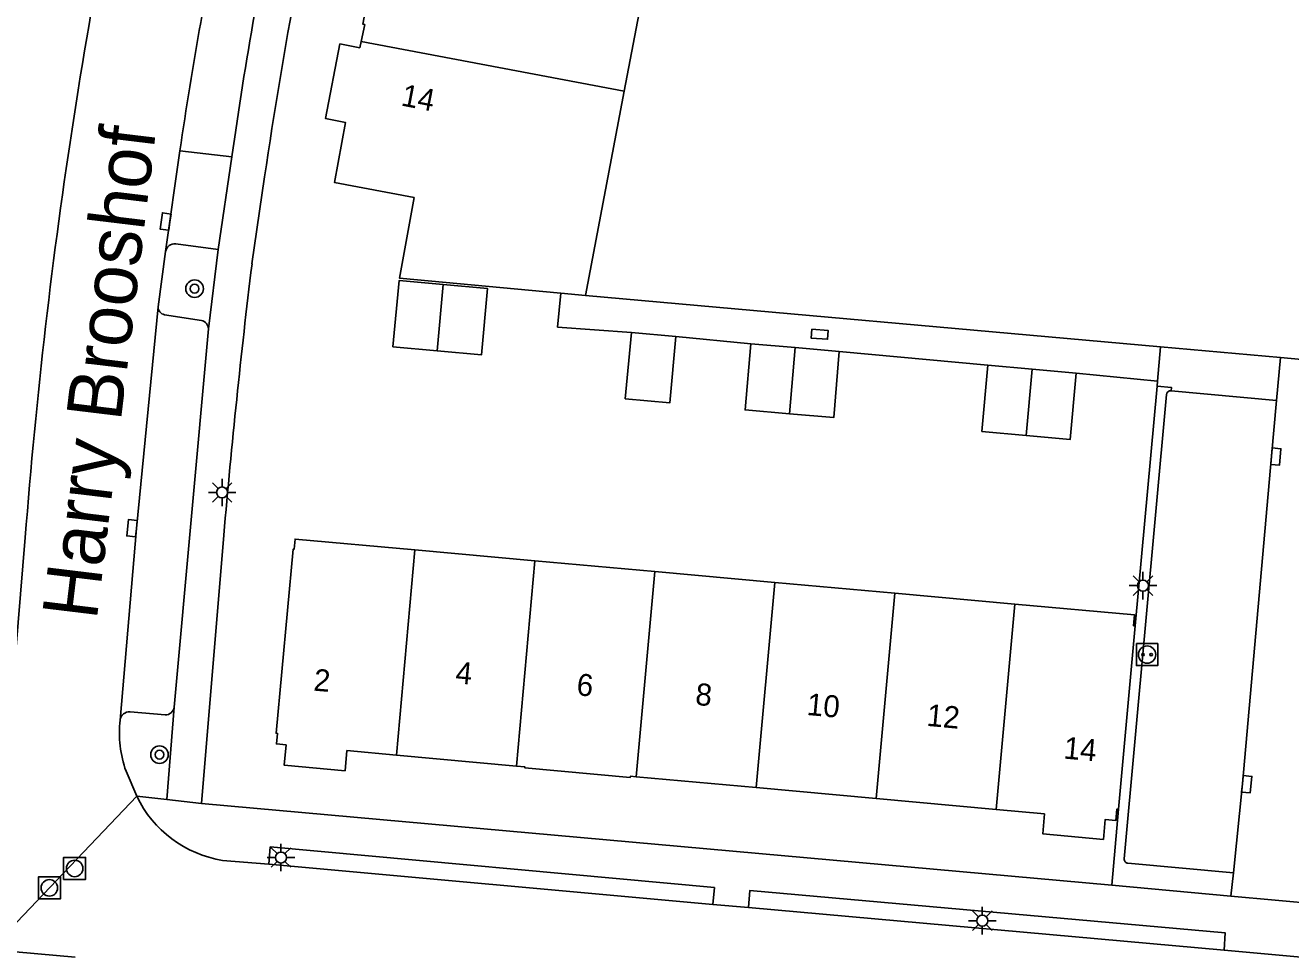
# Model space of a CAD drawing. Extents: x 131000 to 133013, y 393000 to 396501.
# Drawn here: x 132636.7 to 132694.2, y 394424.1 to 394466.3 of the extents above; entities that cross this region are included whole.
import ezdxf

# ---------------------------------------------------------------- set-up
doc = ezdxf.new("R2010")
doc.units = 0
for name, color, linetype in [('gg-afsc-hekwerk', 7, 'Continuous'), ('gg-anno-huisnummerreeks BGT', 7, 'Continuous'), ('gg-anno-openbare ruimte label', 7, 'Continuous'), ('gg-bbg-bijgebouw', 7, 'Continuous'), ('gg-bbg-hoofdgebouw', 7, 'Continuous'), ('gg-bbg-tussenscheiding', 7, 'Continuous'), ('gg-knt-verharding', 7, 'Continuous'), ('gg-knt-verharding nz', 7, 'Continuous'), ('gt-grn-weggrens', 7, 'Continuous'), ('gt-symb-boom', 7, 'Continuous'), ('gt-symb-kolk', 7, 'Continuous'), ('gt-symb-kolk center center', 7, 'Continuous'), ('gt-symb-laadpunt elektrisch vervoer', 7, 'Continuous'), ('gt-symb-lichtmast', 7, 'Continuous'), ('gt-symb-rioolschacht', 7, 'Continuous')]:
    doc.layers.add(name, color=color, linetype=linetype)

# ---------------------------------------------------------------- blocks, each defined once
blk = doc.blocks.new('gt0-LMAST')
at = {"layer": 'gt-symb-lichtmast'}
for p, q in [((-0.005, 0.246), (-0.005, 0.621)), ((-0.182, 0.173), (-0.447, 0.438)), ((0.172, 0.173), (0.437, 0.438)), ((-0.255, -0.004), (-0.63, -0.004)), ((-0.182, -0.181), (-0.447, -0.446)), ((-0.005, -0.254), (-0.005, -0.629)), ((0.437, -0.446), (0.172, -0.181)), ((0.245, -0.004), (0.62, -0.004))]:
    blk.add_line(p, q, dxfattribs=at)
blk.add_circle((-0.005, -0.004), 0.25, dxfattribs=at)
blk = doc.blocks.new('gt0-LEV')
at = {"layer": 'gt-symb-laadpunt elektrisch vervoer'}
blk.add_lwpolyline([(-0.486, 0.501), (0.486, 0.501), (0.486, -0.499), (-0.486, -0.499)], close=True, dxfattribs=at)
for centre, radius in [((0, 0), 0.393), ((-0.186, 0), 0.0566), ((0.186, 0), 0.0566)]:
    blk.add_circle(centre, radius, dxfattribs=at)
blk = doc.blocks.new('gt0-KOLK')
at = {"layer": 'gt-symb-kolk'}
blk.add_lwpolyline([(0, 0), (0.375, 0), (0.375, 0.4), (-0.375, 0.4), (-0.375, 0), (0, 0)], dxfattribs=at)
blk = doc.blocks.new('gt0-KOLKCC')
at = {"layer": 'gt-symb-kolk center center'}
blk.add_lwpolyline([(-0.375, 0.2), (0.375, 0.2), (0.375, -0.2), (-0.375, -0.2)], close=True, dxfattribs=at)
blk = doc.blocks.new('gt0-BOOM')
at = {"layer": 'gt-symb-boom'}
for radius in [0.4, 0.2]:
    blk.add_circle((0, 0), radius, dxfattribs=at)
blk = doc.blocks.new('gt0-RS')
at = {"layer": 'gt-symb-rioolschacht'}
blk.add_lwpolyline([(-0.5, -0.5), (0.5, -0.5), (0.5, 0.5), (-0.5, 0.5)], close=True, dxfattribs=at)
blk.add_circle((0, 0), 0.375, dxfattribs=at)

msp = doc.modelspace()

# ---------------------------------------------------------------- linework, layer by layer
at = {"layer": 'gg-afsc-hekwerk'}
for p, q in [((132662.153, 394453.997), (132688.303, 394451.657)), ((132669.674, 394451.802), (132666.256, 394452.127)), ((132680.449, 394450.833), (132673.685, 394451.454)), ((132688.303, 394451.657), (132693.753, 394451.169)), ((132693.753, 394451.169), (132699.81, 394450.627)), ((132688.163, 394450.097), (132684.466, 394450.47))]:
    msp.add_line(p, q, dxfattribs=at)
msp.add_lwpolyline([(132664.243, 394452.316), (132660.884, 394452.559), (132661.028, 394454.102)], dxfattribs=at)
msp.add_arc((132981.34, 394414.499), 336.845, 173.02009, 175.12927, dxfattribs=at)
at = {"layer": 'gg-bbg-bijgebouw'}
for p, q in [((132664.243, 394452.316), (132666.256, 394452.127)), ((132655.411, 394451.481), (132653.4, 394451.666)), ((132669.674, 394451.802), (132671.68, 394451.628)), ((132671.68, 394451.628), (132673.685, 394451.454)), ((132680.449, 394450.833), (132682.457, 394450.652)), ((132684.466, 394450.47), (132682.457, 394450.652))]:
    msp.add_line(p, q, dxfattribs=at)
for points in [[(132653.4, 394451.666), (132653.677, 394454.671), (132655.689, 394454.492)], [(132655.689, 394454.492), (132657.701, 394454.312), (132657.423, 394451.295), (132655.411, 394451.481)], [(132666.256, 394452.127), (132665.987, 394449.112), (132663.96, 394449.302), (132664.243, 394452.316)], [(132671.427, 394448.618), (132669.413, 394448.793), (132669.674, 394451.802)], [(132673.685, 394451.454), (132673.44, 394448.444), (132671.427, 394448.618)], [(132682.185, 394447.633), (132680.176, 394447.815), (132680.449, 394450.833)], [(132682.185, 394447.633), (132684.193, 394447.452), (132684.466, 394450.47)]]:
    msp.add_lwpolyline(points, dxfattribs=at)
at = {"layer": 'gg-bbg-hoofdgebouw'}
for p, q in [((132663.913, 394463.284), (132662.153, 394453.997)), ((132662.153, 394453.997), (132661.028, 394454.102)), ((132659.855, 394441.93), (132654.401, 394442.423)), ((132665.308, 394441.437), (132659.855, 394441.93)), ((132670.761, 394440.944), (132665.308, 394441.437)), ((132676.214, 394440.451), (132670.761, 394440.944)), ((132681.668, 394439.958), (132676.214, 394440.451)), ((132686.389, 394430.628), (132687.143, 394438.966)), ((132659.01, 394432.592), (132653.558, 394433.092)), ((132664.464, 394432.106), (132669.917, 394431.611)), ((132669.917, 394431.611), (132675.37, 394431.115)), ((132675.37, 394431.115), (132680.823, 394430.619))]:
    msp.add_line(p, q, dxfattribs=at)
for points in [[(132651.952, 394465.555), (132652.114, 394466.321), (132652.035, 394466.336), (132653.021, 394471.517), (132653.1, 394471.502), (132653.201, 394472.033), (132656.914, 394471.326), (132657.501, 394474.411), (132663.379, 394473.242), (132662.796, 394470.167), (132665.134, 394469.724), (132663.913, 394463.284)], [(132661.028, 394454.102), (132653.69, 394454.788), (132654.36, 394458.448), (132650.739, 394459.139), (132651.24, 394461.87), (132650.332, 394462.05), (132650.988, 394465.441), (132651.891, 394465.266), (132651.952, 394465.555)], [(132653.558, 394433.092), (132651.306, 394433.298), (132651.227, 394432.383), (132648.456, 394432.628), (132648.54, 394433.552), (132648.1, 394433.599), (132648.151, 394434.074), (132648.087, 394434.082), (132648.868, 394442.46), (132648.905, 394442.457), (132648.948, 394442.916), (132654.401, 394442.423)], [(132687.143, 394438.966), (132687.074, 394438.976), (132687.121, 394439.465), (132681.668, 394439.958)], [(132664.464, 394432.106), (132664.193, 394432.131), (132664.188, 394432.077), (132659.393, 394432.513), (132659.397, 394432.557), (132659.01, 394432.592)], [(132680.823, 394430.619), (132683.023, 394430.419), (132682.949, 394429.505), (132685.699, 394429.255), (132685.781, 394430.161), (132686.269, 394430.117), (132686.316, 394430.635), (132686.389, 394430.628)]]:
    msp.add_lwpolyline(points, dxfattribs=at)
at = {"layer": 'gg-bbg-tussenscheiding'}
for p, q in [((132651.952, 394465.555), (132663.913, 394463.284)), ((132655.411, 394451.481), (132655.689, 394454.492)), ((132671.68, 394451.628), (132671.427, 394448.618)), ((132682.457, 394450.652), (132682.185, 394447.633)), ((132654.401, 394442.423), (132653.558, 394433.092)), ((132659.855, 394441.93), (132659.01, 394432.592)), ((132665.308, 394441.437), (132664.464, 394432.106)), ((132670.761, 394440.944), (132669.917, 394431.611)), ((132676.214, 394440.451), (132675.37, 394431.115)), ((132681.668, 394439.958), (132680.823, 394430.619))]:
    msp.add_line(p, q, dxfattribs=at)
at = {"layer": 'gg-knt-verharding'}
for p, q in [((132646.081, 394460.3), (132645.456, 394456.087)), ((132647.562, 394459.397), (132646.991, 394455.433)), ((132645.456, 394456.087), (132643.532, 394456.349)), ((132645.013, 394452.475), (132645.456, 394456.087)), ((132643.06, 394455.993), (132642.723, 394453.486)), ((132643.015, 394453.122), (132644.692, 394452.859)), ((132645.013, 394452.475), (132643.45, 394435.274)), ((132693.579, 394449.224), (132693.753, 394451.169)), ((132687.143, 394438.966), (132688.143, 394449.876)), ((132688.143, 394449.876), (132688.163, 394450.097)), ((132686.648, 394428.379), (132688.567, 394449.486)), ((132688.781, 394449.662), (132693.579, 394449.224)), ((132635.154, 394424.827), (132636.684, 394442.982)), ((132645.711, 394443.1), (132644.688, 394430.894)), ((132643.039, 394434.922), (132641.446, 394435.057)), ((132643.45, 394435.274), (132643.125, 394431.078)), ((132641.265, 394432.36), (132641.751, 394431.217)), ((132643.125, 394431.078), (132641.751, 394431.217)), ((132644.688, 394430.894), (132643.125, 394431.078)), ((132686.078, 394427.169), (132644.688, 394430.894)), ((132686.389, 394430.628), (132686.078, 394427.169)), ((132645.655, 394428.305), (132647.75, 394428.128)), ((132647.75, 394428.128), (132667.942, 394426.296)), ((132691.61, 394427.735), (132686.82, 394428.17)), ((132691.498, 394426.681), (132691.61, 394427.735)), ((132686.078, 394427.169), (132691.498, 394426.681)), ((132691.498, 394426.681), (132697.609, 394426.122)), ((132667.942, 394426.296), (132669.571, 394426.156)), ((132669.571, 394426.156), (132691.19, 394424.215)), ((132638.951, 394423.902), (132635.105, 394424.248)), ((132691.19, 394424.215), (132697.519, 394423.641))]:
    msp.add_line(p, q, dxfattribs=at)
for points in [[(132688.781, 394449.662), (132688.798, 394449.816), (132688.143, 394449.876)], [(132647.75, 394428.128), (132647.823, 394428.919), (132668.018, 394427.069), (132667.942, 394426.296)], [(132669.571, 394426.156), (132669.622, 394426.933), (132691.239, 394425.002), (132691.19, 394424.215)]]:
    msp.add_lwpolyline(points, dxfattribs=at)
for centre, radius, start, end in [((132885.522, 394423.93), 249.567, 166.75939, 175.62177), ((132930.868, 394416.721), 286.502, 167.89235, 171.4337), ((132828.456, 394434.924), 184.132, 167.99224, 172.07876), ((132643.483, 394455.923), 0.429, 83.43142, 170.6185), ((132643.067, 394453.463), 0.344, 176.10229, 261.37073), ((132644.599, 394452.455), 0.415, 2.78433, 77.0027), ((132688.765, 394449.463), 0.2, 85.53598, 173.33382), ((132641.415, 394434.632), 0.426, 85.76099, 172.90024), ((132643.053, 394435.322), 0.4, 267.99971, 353.15694), ((132646.153, 394434.112), 5.193, 173.6702, 199.72374), ((132646.495, 394433.504), 5.267, 205.74014, 260.82122), ((132686.838, 394428.36), 0.191, 174.29856, 264.60792)]:
    msp.add_arc(centre, radius, start, end, dxfattribs=at)
at = {"layer": 'gg-knt-verharding nz'}
for q in [(132643.06, 394455.993), (132646.081, 394460.3)]:
    msp.add_line((132643.712, 394460.57), q, dxfattribs=at)
for points in [[(132642.723, 394453.486), (132641.734, 394443.392), (132640.992, 394434.685)], [(132691.61, 394427.735), (132692.019, 394431.786), (132693.342, 394446.686), (132693.579, 394449.224)]]:
    msp.add_lwpolyline(points, dxfattribs=at)
msp.add_arc((132838.253, 394432.075), 196.616, 168.21887, 171.66698, dxfattribs=at)
at = {"layer": 'gt-grn-weggrens'}
for p, q in [((132688.163, 394450.097), (132688.303, 394451.657)), ((132635.105, 394424.248), (132641.751, 394431.217))]:
    msp.add_line(p, q, dxfattribs=at)

# ---------------------------------------------------------------- block references
at = {"layer": 'gt-symb-boom'}
for p in [(132644.381, 394454.305), (132642.784, 394433.112)]:
    msp.add_blockref('gt0-BOOM', p, dxfattribs=at)
at = {"layer": 'gt-symb-kolk'}
for p, rotation in [((132643.26, 394457.331), 81.51951448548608), ((132693.342, 394446.686), -95.33398019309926), ((132641.734, 394443.392), 84.40664495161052), ((132692.019, 394431.786), -95.33398019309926)]:
    msp.add_blockref('gt0-KOLK', p, dxfattribs=dict(at, rotation=rotation))
at = {"layer": 'gt-symb-kolk center center', "rotation": -3.811927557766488}
msp.add_blockref('gt0-KOLKCC', (132672.799, 394452.233), dxfattribs=at)
at = {"layer": 'gt-symb-laadpunt elektrisch vervoer'}
msp.add_blockref('gt0-LEV', (132687.688, 394437.662), dxfattribs=at)
at = {"layer": 'gt-symb-lichtmast'}
for p in [(132645.637, 394445.041), (132687.505, 394440.802), (132648.313, 394428.436), (132680.2, 394425.564)]:
    msp.add_blockref('gt0-LMAST', p, dxfattribs=at)
at = {"layer": 'gt-symb-rioolschacht'}
for p in [(132638.927, 394427.935), (132637.779, 394427.054)]:
    msp.add_blockref('gt0-RS', p, dxfattribs=at)

# ---------------------------------------------------------------- texts
at = {"layer": 'gg-anno-huisnummerreeks BGT'}
for s, rotation, p in [('14', 349.1, (132653.729, 394462.642)), ('4', 354.8, (132656.216, 394436.362)), ('2', 354.9, (132649.763, 394436.027)), ('6', 354.8, (132661.721, 394435.816)), ('8', 354.8, (132667.12, 394435.379)), ('10', 354.8, (132672.187, 394434.919)), ('12', 354.8, (132677.64, 394434.423)), ('14', 354.8, (132683.867, 394432.936))]:
    msp.add_text(s, height=1, rotation=rotation, dxfattribs=at).set_placement(p)
at = {"layer": 'gg-anno-openbare ruimte label'}
msp.add_text('Harry Brooshof', height=2.5, rotation=83.1, dxfattribs=at).set_placement((132639.929, 394439.198))

doc.saveas('drawing.dxf')
